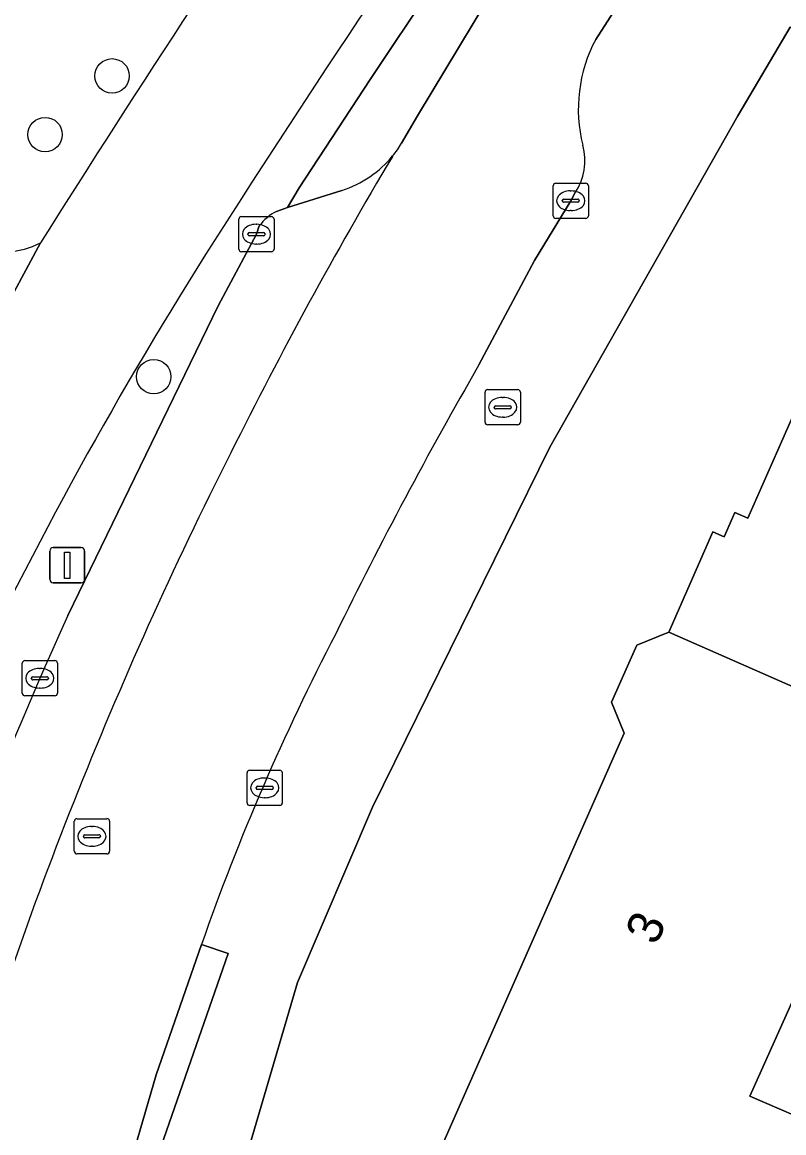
# Model space of a CAD drawing. Extents: x 161347 to 161881, y 382161 to 382804.
# Drawn here: x 161427.66 to 161449.28, y 382623.43 to 382654.98 of the extents above; entities that cross this region are included whole.
import ezdxf

# ---------------------------------------------------------------- set-up
doc = ezdxf.new("R2010")
doc.units = 0
for name, color, linetype in [('IMGEO_Boom', 7, 'Continuous'), ('IMGEO_Brandkraan', 7, 'Continuous'), ('IMGEO_Erf', 7, 'Continuous'), ('IMGEO_Fietspad_gesloten', 7, 'Continuous'), ('IMGEO_Groenvoorziening', 7, 'Continuous'), ('IMGEO_Kolk', 7, 'Continuous'), ('IMGEO_Lichtmast', 7, 'Continuous'), ('IMGEO_Pand', 7, 'Continuous'), ('IMGEO_Pand_nummerreeks', 7, 'Continuous'), ('IMGEO_Parkeervlak_open', 7, 'Continuous'), ('IMGEO_Rijbaan_lokaal_open', 7, 'Continuous'), ('IMGEO_Rioolput', 7, 'Continuous'), ('IMGEO_Verkeerseiland_groen', 7, 'Continuous'), ('IMGEO_Voetpad_gesloten', 7, 'Continuous'), ('IMGEO_Voetpad_open', 7, 'Continuous')]:
    doc.layers.add(name, color=color, linetype=linetype)

msp = doc.modelspace()

# ---------------------------------------------------------------- linework, layer by layer
at = {"layer": 'IMGEO_Boom'}
for centre in [(161430.209, 382653.46), (161428.307, 382651.793), (161431.392, 382644.914)]:
    msp.add_circle(centre, 0.489, dxfattribs=at)
at = {"layer": 'IMGEO_Brandkraan'}
for p, q in [((161440.8, 382643.62), (161440.8, 382644.472)), ((161440.875, 382644.546), (161441.727, 382644.546)), ((161441.801, 382644.472), (161441.801, 382643.62)), ((161441.288, 382644.326), (161441.313, 382644.326)), ((161441.059, 382644.04), (161441.059, 382644.052)), ((161441.497, 382644.003), (161441.099, 382644.003)), ((161441.102, 382644.089), (161441.5, 382644.089)), ((161441.543, 382644.052), (161441.543, 382644.04)), ((161441.727, 382643.546), (161440.875, 382643.546)), ((161441.311, 382643.766), (161441.286, 382643.766))]:
    msp.add_line(p, q, dxfattribs=at)
for points in [[(161440.8, 382643.62), (161440.8, 382644.472)], [(161440.875, 382644.546), (161441.727, 382644.546)], [(161441.801, 382644.472), (161441.801, 382643.62)], [(161441.727, 382643.546), (161440.875, 382643.546)]]:
    msp.add_lwpolyline(points, dxfattribs=at)
for centre, radius, start, end in [((161440.877, 382644.47), 0.0765, 91.552, 178.448), ((161440.877, 382644.47), 0.0765, 91.552, 178.448), ((161441.725, 382644.47), 0.0765, 1.552, 88.448), ((161441.725, 382644.47), 0.0765, 1.552, 88.448), ((161441.099, 382644.049), 0.0403, 85.8775, 175.7526), ((161441.096, 382644.039), 0.0366, 178.938, 274.7102), ((161441.5, 382644.046), 0.043, 264.8664, 352.4533), ((161441.504, 382644.051), 0.0386, 1.7309, 96.639), ((161440.877, 382643.622), 0.0765, 181.552, 268.448), ((161440.877, 382643.622), 0.0765, 181.552, 268.448), ((161441.725, 382643.622), 0.0765, 271.552, 358.448), ((161441.725, 382643.622), 0.0765, 271.552, 358.448)]:
    msp.add_arc(centre, radius, start, end, dxfattribs=at)
for centre, major_axis, ratio, start_param, end_param in [((161441.287, 382644.046), (-0.387, 0.002), 0.722429, 4.712389, 7.853982), ((161441.312, 382644.046), (-0.39, 0.002), 0.717154, 1.570796, 4.712389)]:
    msp.add_ellipse(centre, major_axis=major_axis, ratio=ratio, start_param=start_param, end_param=end_param, dxfattribs=at)
at = {"layer": 'IMGEO_Erf'}
for points in [[(161500, 382587.3), (161487.262, 382608.293), (161483.738, 382614.059), (161475.768, 382627.098), (161471.97, 382633.311), (161459.978, 382653.004), (161459.276, 382654.164), (161449.465, 382654.844), (161447.977, 382652.326), (161442.636, 382642.916), (161437.607, 382632.685), (161435.473, 382627.706), (161432.284, 382616.838), (161429.648, 382602.151), (161428.735, 382591.734), (161428.36, 382584.865)], [(161439.528, 382622.948), (161444.747, 382634.789), (161444.392, 382635.668), (161445.106, 382637.288), (161446.013, 382637.661), (161447.266, 382640.503), (161447.585, 382640.362), (161447.89, 382641.054), (161448.257, 382640.892), (161449.962, 382644.759)], [(161451.167, 382630.827), (161448.319, 382624.476), (161450.469, 382623.549)]]:
    msp.add_lwpolyline(points, dxfattribs=at)
at = {"layer": 'IMGEO_Fietspad_gesloten'}
msp.add_lwpolyline([(161428.18, 382648.715), (161426.133, 382644.928)], dxfattribs=at)
for centre, radius, start, end in [((161711.62, 382471.907), 329.918, 144.2586, 147.33482), ((161731.522, 382458.601), 357.994, 145.37268, 147.9233), ((161533.793, 382584.759), 119.311, 146.86683, 154.1013)]:
    msp.add_arc(centre, radius, start, end, dxfattribs=at)
at = {"layer": 'IMGEO_Groenvoorziening'}
for centre, radius, start, end in [((161731.522, 382458.601), 357.994, 145.37268, 147.9233), ((161427.008, 382651.095), 2.653, 213.91, 296.2103)]:
    msp.add_arc(centre, radius, start, end, dxfattribs=at)
at = {"layer": 'IMGEO_Kolk'}
for p, q in [((161442.732, 382649.486), (161442.732, 382650.338)), ((161442.807, 382650.412), (161443.659, 382650.412)), ((161443.22, 382650.192), (161443.245, 382650.192)), ((161443.733, 382650.338), (161443.733, 382649.486)), ((161442.991, 382649.906), (161442.991, 382649.918)), ((161443.429, 382649.869), (161443.031, 382649.869)), ((161443.034, 382649.955), (161443.432, 382649.955)), ((161443.475, 382649.918), (161443.475, 382649.906)), ((161443.243, 382649.632), (161443.218, 382649.632)), ((161433.808, 382648.537), (161433.808, 382649.389)), ((161433.883, 382649.463), (161434.735, 382649.463)), ((161434.296, 382649.243), (161434.321, 382649.243)), ((161434.809, 382649.389), (161434.809, 382648.537)), ((161443.659, 382649.412), (161442.807, 382649.412)), ((161434.067, 382648.957), (161434.067, 382648.969)), ((161434.505, 382648.92), (161434.107, 382648.92)), ((161434.11, 382649.006), (161434.508, 382649.006)), ((161434.551, 382648.969), (161434.551, 382648.957)), ((161434.319, 382648.683), (161434.294, 382648.683)), ((161434.735, 382648.463), (161433.883, 382648.463)), ((161427.657, 382635.922), (161427.657, 382636.774)), ((161427.732, 382636.848), (161428.584, 382636.848)), ((161428.145, 382636.628), (161428.17, 382636.628)), ((161428.658, 382636.774), (161428.658, 382635.922)), ((161427.916, 382636.342), (161427.916, 382636.354)), ((161428.354, 382636.305), (161427.956, 382636.305)), ((161427.959, 382636.391), (161428.357, 382636.391)), ((161428.4, 382636.354), (161428.4, 382636.342)), ((161428.168, 382636.068), (161428.143, 382636.068)), ((161428.584, 382635.848), (161427.732, 382635.848)), ((161434.042, 382632.808), (161434.042, 382633.66)), ((161434.117, 382633.734), (161434.969, 382633.734)), ((161434.53, 382633.514), (161434.555, 382633.514)), ((161435.043, 382633.66), (161435.043, 382632.808)), ((161434.301, 382633.228), (161434.301, 382633.24)), ((161434.739, 382633.191), (161434.341, 382633.191)), ((161434.344, 382633.277), (161434.742, 382633.277)), ((161434.785, 382633.24), (161434.785, 382633.228)), ((161434.553, 382632.954), (161434.528, 382632.954)), ((161434.969, 382632.734), (161434.117, 382632.734))]:
    msp.add_line(p, q, dxfattribs=at)
for points in [[(161442.732, 382649.486), (161442.732, 382650.338)], [(161442.807, 382650.412), (161443.659, 382650.412)], [(161443.733, 382650.338), (161443.733, 382649.486)], [(161433.808, 382648.537), (161433.808, 382649.389)], [(161433.883, 382649.463), (161434.735, 382649.463)], [(161434.809, 382649.389), (161434.809, 382648.537)], [(161443.659, 382649.412), (161442.807, 382649.412)], [(161434.735, 382648.463), (161433.883, 382648.463)], [(161427.657, 382635.922), (161427.657, 382636.774)], [(161427.732, 382636.848), (161428.584, 382636.848)], [(161428.658, 382636.774), (161428.658, 382635.922)], [(161428.584, 382635.848), (161427.732, 382635.848)], [(161434.042, 382632.808), (161434.042, 382633.66)], [(161434.117, 382633.734), (161434.969, 382633.734)], [(161435.043, 382633.66), (161435.043, 382632.808)], [(161434.969, 382632.734), (161434.117, 382632.734)]]:
    msp.add_lwpolyline(points, dxfattribs=at)
for centre, radius, start, end in [((161442.809, 382650.336), 0.0765, 91.552, 178.448), ((161442.809, 382650.336), 0.0765, 91.552, 178.448), ((161443.657, 382650.336), 0.0765, 1.552, 88.448), ((161443.657, 382650.336), 0.0765, 1.552, 88.448), ((161443.031, 382649.915), 0.0403, 85.8775, 175.7526), ((161443.028, 382649.905), 0.0366, 178.938, 274.7102), ((161443.432, 382649.912), 0.043, 264.8664, 352.4533), ((161443.436, 382649.917), 0.0386, 1.7309, 96.639), ((161433.885, 382649.387), 0.0765, 91.552, 178.448), ((161433.885, 382649.387), 0.0765, 91.552, 178.448), ((161434.733, 382649.387), 0.0765, 1.552, 88.448), ((161434.733, 382649.387), 0.0765, 1.552, 88.448), ((161442.809, 382649.488), 0.0765, 181.552, 268.448), ((161442.809, 382649.488), 0.0765, 181.552, 268.448), ((161443.657, 382649.488), 0.0765, 271.552, 358.448), ((161443.657, 382649.488), 0.0765, 271.552, 358.448), ((161434.107, 382648.966), 0.0403, 85.8775, 175.7526), ((161434.104, 382648.956), 0.0366, 178.938, 274.7102), ((161434.508, 382648.963), 0.043, 264.8664, 352.4533), ((161434.512, 382648.968), 0.0386, 1.7309, 96.639), ((161433.885, 382648.539), 0.0765, 181.552, 268.448), ((161433.885, 382648.539), 0.0765, 181.552, 268.448), ((161434.733, 382648.539), 0.0765, 271.552, 358.448), ((161434.733, 382648.539), 0.0765, 271.552, 358.448), ((161427.734, 382636.772), 0.0765, 91.552, 178.448), ((161427.734, 382636.772), 0.0765, 91.552, 178.448), ((161428.582, 382636.772), 0.0765, 1.552, 88.448), ((161428.582, 382636.772), 0.0765, 1.552, 88.448), ((161427.956, 382636.351), 0.0403, 85.8775, 175.7526), ((161427.953, 382636.341), 0.0366, 178.938, 274.7102), ((161428.357, 382636.348), 0.043, 264.8664, 352.4533), ((161428.361, 382636.353), 0.0386, 1.7309, 96.639), ((161427.734, 382635.924), 0.0765, 181.552, 268.448), ((161427.734, 382635.924), 0.0765, 181.552, 268.448), ((161428.582, 382635.924), 0.0765, 271.552, 358.448), ((161428.582, 382635.924), 0.0765, 271.552, 358.448), ((161434.119, 382633.658), 0.0765, 91.552, 178.448), ((161434.119, 382633.658), 0.0765, 91.552, 178.448), ((161434.967, 382633.658), 0.0765, 1.552, 88.448), ((161434.967, 382633.658), 0.0765, 1.552, 88.448), ((161434.341, 382633.237), 0.0403, 85.8775, 175.7526), ((161434.338, 382633.227), 0.0366, 178.938, 274.7102), ((161434.742, 382633.234), 0.043, 264.8664, 352.4533), ((161434.746, 382633.239), 0.0386, 1.7309, 96.639), ((161434.119, 382632.81), 0.0765, 181.552, 268.448), ((161434.119, 382632.81), 0.0765, 181.552, 268.448), ((161434.967, 382632.81), 0.0765, 271.552, 358.448), ((161434.967, 382632.81), 0.0765, 271.552, 358.448)]:
    msp.add_arc(centre, radius, start, end, dxfattribs=at)
for centre, major_axis, ratio, start_param, end_param in [((161443.219, 382649.912), (-0.387, 0.002), 0.722429, 4.712389, 7.853982), ((161443.244, 382649.912), (-0.39, 0.002), 0.717154, 1.570796, 4.712389), ((161434.295, 382648.963), (-0.387, 0.002), 0.722429, 4.712389, 7.853982), ((161434.32, 382648.963), (-0.39, 0.002), 0.717154, 1.570796, 4.712389), ((161428.144, 382636.348), (-0.387, 0.002), 0.722429, 4.712389, 7.853982), ((161428.169, 382636.348), (-0.39, 0.002), 0.717154, 1.570796, 4.712389), ((161434.529, 382633.234), (-0.387, 0.002), 0.722429, 4.712389, 7.853982), ((161434.554, 382633.234), (-0.39, 0.002), 0.717154, 1.570796, 4.712389)]:
    msp.add_ellipse(centre, major_axis=major_axis, ratio=ratio, start_param=start_param, end_param=end_param, dxfattribs=at)
at = {"layer": 'IMGEO_Lichtmast'}
for p, q in [((161428.54, 382640.058), (161429.33, 382640.058)), ((161429.33, 382640.058), (161428.54, 382640.058)), ((161428.44, 382639.158), (161428.44, 382639.958)), ((161428.44, 382639.958), (161428.44, 382639.158)), ((161429.43, 382639.958), (161429.43, 382639.158)), ((161429.43, 382639.158), (161429.43, 382639.958)), ((161429.33, 382639.058), (161428.54, 382639.058)), ((161428.54, 382639.058), (161429.33, 382639.058))]:
    msp.add_line(p, q, dxfattribs=at)
msp.add_lwpolyline([(161428.86, 382639.933), (161429.01, 382639.933), (161429.01, 382639.183), (161428.86, 382639.183), (161428.86, 382639.933)], dxfattribs=at)
for centre, start, end in [((161428.54, 382639.958), 90, 180), ((161428.54, 382639.958), 90, 180), ((161429.33, 382639.958), 0, 90), ((161429.33, 382639.958), 360, 90), ((161428.54, 382639.158), 180, 270), ((161428.54, 382639.158), 180, 270), ((161429.33, 382639.158), 270, 0), ((161429.33, 382639.158), 270, 0)]:
    msp.add_arc(centre, 0.1, start, end, dxfattribs=at)
at = {"layer": 'IMGEO_Pand'}
for points in [[(161457.389, 382639.694), (161460.766, 382641.821), (161460.352, 382642.48), (161460.008, 382642.264), (161458.361, 382644.885), (161449.962, 382644.759), (161448.257, 382640.892), (161447.89, 382641.054), (161447.585, 382640.362), (161447.266, 382640.503), (161446.013, 382637.661), (161451.593, 382635.204), (161451.446, 382634.884), (161451.936, 382634.668), (161452.78, 382634.681), (161456.914, 382634.742), (161457.21, 382635.58), (161457.046, 382635.842), (161459.027, 382637.086)], [(161451.167, 382630.827), (161450.373, 382631.183), (161451.936, 382634.668), (161451.446, 382634.884), (161451.593, 382635.204), (161446.013, 382637.661), (161445.106, 382637.288), (161444.392, 382635.668), (161444.747, 382634.789), (161439.528, 382622.948), (161444.755, 382620.644), (161443.467, 382617.72), (161448.278, 382616.356), (161449.421, 382616.032), (161450.3, 382619.131), (161449.527, 382619.35), (161450.469, 382623.549), (161448.319, 382624.476)]]:
    msp.add_lwpolyline(points, close=True, dxfattribs=at)
at = {"layer": 'IMGEO_Parkeervlak_open'}
for points in [[(161436.736, 382650.207), (161435.191, 382649.718), (161434.875, 382649.611)], [(161434.387, 382649.198), (161434.306, 382648.963), (161433.217, 382646.926), (161428.956, 382638.128)]]:
    msp.add_lwpolyline(points, dxfattribs=at)
for centre, radius, start, end in [((161546.245, 382586.857), 125.765, 149.23738, 153.61219), ((161435.79, 382653.151), 3.092, 287.8114, 320.5002), ((161435.558, 382648.309), 1.47, 117.6845, 142.7988), ((161538.888, 382589.388), 118.054, 153.12542, 163.68978), ((161518.305, 382597.146), 98.3, 155.36041, 165.27067)]:
    msp.add_arc(centre, radius, start, end, dxfattribs=at)
at = {"layer": 'IMGEO_Rijbaan_lokaal_open'}
for points in [[(161443.942, 382654.495), (161444.435, 382655.259), (161441.657, 382656.936), (161438.88, 382652.321), (161438.431, 382651.544)], [(161440.623, 382645.247), (161442.203, 382648.213), (161443.233, 382649.912), (161443.351, 382650.129)], [(161430.485, 382621.731), (161431.464, 382625.084), (161432.748, 382628.786)]]:
    msp.add_lwpolyline(points, dxfattribs=at)
for centre, radius, start, end in [((161447.643, 382652.519), 4.196, 151.904, 194.2121), ((161435.884, 382653.078), 2.973, 320.4338, 328.9437), ((161441.994, 382651.052), 1.642, 325.7795, 15.4325), ((161546.245, 382586.857), 125.765, 149.23738, 153.61219), ((161554.26, 382579.852), 131.11, 150.08102, 153.86205), ((161538.888, 382589.388), 118.054, 153.12542, 163.68978), ((161497.201, 382606.195), 68.298, 152.6135, 160.68407)]:
    msp.add_arc(centre, radius, start, end, dxfattribs=at)
at = {"layer": 'IMGEO_Rioolput'}
for p, q in [((161429.137, 382631.432), (161429.137, 382632.284)), ((161429.212, 382632.358), (161430.064, 382632.358)), ((161430.138, 382632.284), (161430.138, 382631.432)), ((161429.396, 382631.852), (161429.396, 382631.864)), ((161429.439, 382631.901), (161429.837, 382631.901)), ((161429.625, 382632.138), (161429.65, 382632.138)), ((161429.88, 382631.864), (161429.88, 382631.852)), ((161429.834, 382631.815), (161429.436, 382631.815)), ((161429.648, 382631.578), (161429.623, 382631.578)), ((161430.064, 382631.358), (161429.212, 382631.358))]:
    msp.add_line(p, q, dxfattribs=at)
for points in [[(161429.137, 382631.432), (161429.137, 382632.284)], [(161429.212, 382632.358), (161430.064, 382632.358)], [(161430.138, 382632.284), (161430.138, 382631.432)], [(161430.064, 382631.358), (161429.212, 382631.358)]]:
    msp.add_lwpolyline(points, dxfattribs=at)
for centre, radius, start, end in [((161429.214, 382632.282), 0.0765, 91.552, 178.448), ((161429.214, 382632.282), 0.0765, 91.552, 178.448), ((161430.062, 382632.282), 0.0765, 1.552, 88.448), ((161430.062, 382632.282), 0.0765, 1.552, 88.448), ((161429.436, 382631.861), 0.0403, 85.8775, 175.7526), ((161429.433, 382631.851), 0.0366, 178.938, 274.7102), ((161429.837, 382631.858), 0.043, 264.8664, 352.4533), ((161429.841, 382631.863), 0.0386, 1.7309, 96.639), ((161429.214, 382631.434), 0.0765, 181.552, 268.448), ((161429.214, 382631.434), 0.0765, 181.552, 268.448), ((161430.062, 382631.434), 0.0765, 271.552, 358.448), ((161430.062, 382631.434), 0.0765, 271.552, 358.448)]:
    msp.add_arc(centre, radius, start, end, dxfattribs=at)
for centre, major_axis, ratio, start_param, end_param in [((161429.624, 382631.858), (-0.387, 0.002), 0.722429, 4.712389, 7.853982), ((161429.649, 382631.858), (-0.39, 0.002), 0.717154, 1.570796, 4.712389)]:
    msp.add_ellipse(centre, major_axis=major_axis, ratio=ratio, start_param=start_param, end_param=end_param, dxfattribs=at)
at = {"layer": 'IMGEO_Verkeerseiland_groen'}
for points in [[(161445.142, 382662.184), (161444.073, 382662.955), (161441.62, 382659.472), (161439.307, 382656.017), (161437.534, 382653.355), (161435.521, 382650.279), (161435.191, 382649.718), (161436.736, 382650.207)], [(161438.431, 382651.544), (161438.88, 382652.321), (161441.657, 382656.936)]]:
    msp.add_lwpolyline(points, dxfattribs=at)
for centre, radius, start, end in [((161435.884, 382653.078), 2.973, 320.4338, 328.9437), ((161435.79, 382653.151), 3.092, 287.8114, 320.5002)]:
    msp.add_arc(centre, radius, start, end, dxfattribs=at)
at = {"layer": 'IMGEO_Voetpad_gesloten'}
msp.add_lwpolyline([(161424.852, 382645.573), (161425.352, 382645.325), (161426.133, 382644.928), (161428.18, 382648.715)], dxfattribs=at)
msp.add_arc((161427.008, 382651.095), 2.653, 213.91, 296.2103, dxfattribs=at)
at = {"layer": 'IMGEO_Voetpad_open'}
for points in [[(161434.875, 382649.611), (161435.191, 382649.718), (161435.521, 382650.279), (161437.534, 382653.355), (161439.307, 382656.017), (161441.62, 382659.472), (161444.073, 382662.955), (161445.142, 382662.184)], [(161430.088, 382568.58), (161428.803, 382579.556), (161428.36, 382584.865), (161428.735, 382591.734), (161429.648, 382602.151), (161432.284, 382616.838), (161435.473, 382627.706), (161437.607, 382632.685), (161442.636, 382642.916), (161447.977, 382652.326), (161449.465, 382654.844), (161459.276, 382654.164), (161460.971, 382656.682), (161458.13, 382660.667), (161457.876, 382661.023)], [(161448.366, 382661.137), (161444.435, 382655.259), (161443.942, 382654.495)], [(161443.351, 382650.129), (161443.233, 382649.912), (161442.203, 382648.213), (161440.623, 382645.247)], [(161433.217, 382646.926), (161434.306, 382648.963), (161434.387, 382649.198)], [(161428.956, 382638.128), (161433.217, 382646.926)], [(161432.748, 382628.786), (161433.505, 382628.531), (161431.071, 382621.53), (161430.485, 382621.731)]]:
    msp.add_lwpolyline(points, dxfattribs=at)
msp.add_lwpolyline([(161433.505, 382628.531), (161432.748, 382628.786), (161431.464, 382625.084), (161430.485, 382621.731), (161431.071, 382621.53)], close=True, dxfattribs=at)
for centre, radius, start, end in [((161711.62, 382471.907), 329.918, 144.2586, 147.33482), ((161447.643, 382652.519), 4.196, 151.904, 194.2121), ((161441.994, 382651.052), 1.642, 325.7795, 15.4325), ((161533.793, 382584.759), 119.311, 146.86683, 154.1013), ((161435.558, 382648.309), 1.47, 117.6845, 142.7988), ((161554.26, 382579.852), 131.11, 150.08102, 153.86205), ((161518.305, 382597.146), 98.3, 155.36041, 165.27067), ((161497.201, 382606.195), 68.298, 152.6135, 160.68407)]:
    msp.add_arc(centre, radius, start, end, dxfattribs=at)

# ---------------------------------------------------------------- texts
at = {"layer": 'IMGEO_Pand_nummerreeks'}
msp.add_text('3', height=1, rotation=66.211, dxfattribs=at).set_placement((161445.661, 382628.73))

doc.saveas('drawing.dxf')
